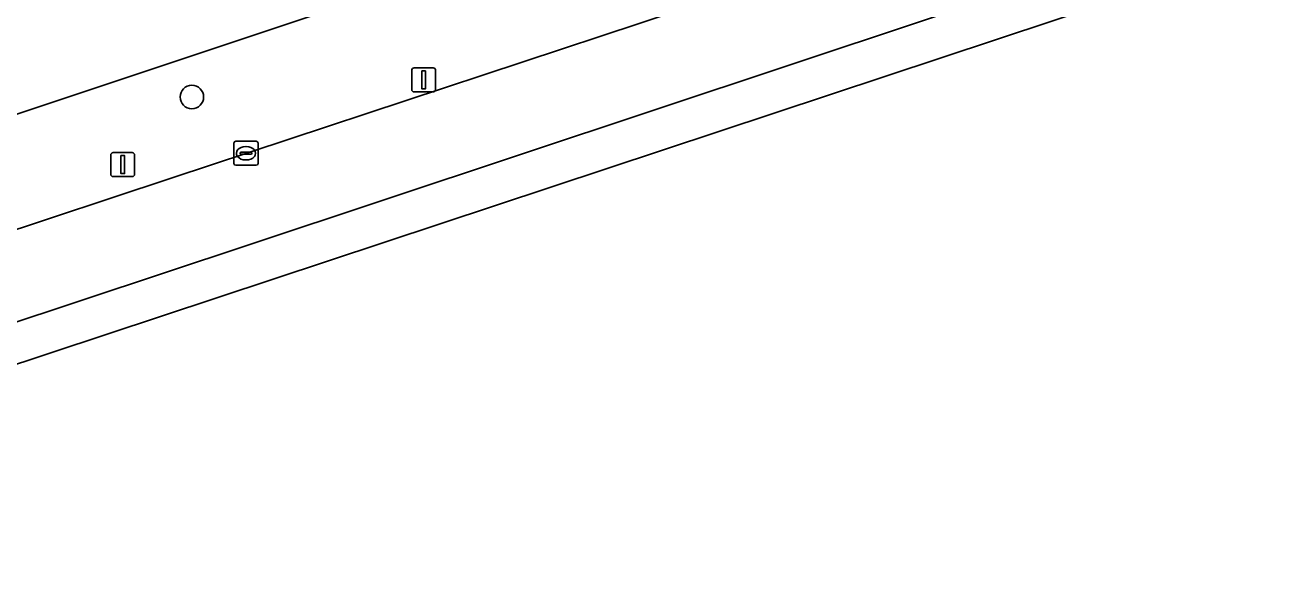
# Model space of a CAD drawing. Extents: x 161385 to 162589, y 388479 to 389756.
# Drawn here: x 162277.8 to 162330.1, y 388534.6 to 388557.4 of the extents above; entities that cross this region are included whole.
import ezdxf

# ---------------------------------------------------------------- set-up
doc = ezdxf.new("R2010")
doc.units = 0
for name, color, linetype in [('IMGEO_Berm_groen', 7, 'Continuous'), ('IMGEO_Boom', 7, 'Continuous'), ('IMGEO_Fietspad_gesloten', 7, 'Continuous'), ('IMGEO_Kolk', 7, 'Continuous'), ('IMGEO_Lichtmast', 7, 'Continuous'), ('IMGEO_Rijbaan_regionaal_gesloten', 7, 'Continuous'), ('IMGEO_Verkeersbordpaal', 7, 'Continuous')]:
    doc.layers.add(name, color=color, linetype=linetype)

msp = doc.modelspace()

# ---------------------------------------------------------------- linework, layer by layer
at = {"layer": 'IMGEO_Berm_groen'}
for points in [[(162383.221, 388588.846), (162345.354, 388576.346), (162253.014, 388545.55)], [(162223.729, 388535.352), (162231.374, 388533.604), (162244.91, 388538.101), (162268.64, 388545.977), (162283.88, 388551.029), (162303.355, 388557.478), (162321.867, 388563.626), (162344.193, 388571.054), (162361.745, 388576.944), (162363.85, 388577.725)]]:
    msp.add_lwpolyline(points, dxfattribs=at)
at = {"layer": 'IMGEO_Boom'}
msp.add_circle((162284.707, 388554.399), 0.489, dxfattribs=at)
at = {"layer": 'IMGEO_Fietspad_gesloten'}
msp.add_lwpolyline([(162253.014, 388545.55), (162345.354, 388576.346)], dxfattribs=at)
at = {"layer": 'IMGEO_Kolk'}
for p, q in [((162286.457, 388551.63), (162286.457, 388552.482)), ((162286.532, 388552.556), (162287.384, 388552.556)), ((162287.458, 388552.482), (162287.458, 388551.63)), ((162286.716, 388552.05), (162286.716, 388552.062)), ((162287.154, 388552.013), (162286.756, 388552.013)), ((162286.759, 388552.099), (162287.157, 388552.099)), ((162286.945, 388552.336), (162286.97, 388552.336)), ((162287.2, 388552.062), (162287.2, 388552.05)), ((162287.384, 388551.556), (162286.532, 388551.556)), ((162286.968, 388551.776), (162286.943, 388551.776))]:
    msp.add_line(p, q, dxfattribs=at)
for points in [[(162286.457, 388551.63), (162286.457, 388552.482)], [(162286.532, 388552.556), (162287.384, 388552.556)], [(162287.458, 388552.482), (162287.458, 388551.63)], [(162287.384, 388551.556), (162286.532, 388551.556)]]:
    msp.add_lwpolyline(points, dxfattribs=at)
for centre, radius, start, end in [((162286.534, 388552.48), 0.0765, 91.552, 178.448), ((162286.534, 388552.48), 0.0765, 91.552, 178.448), ((162287.382, 388552.48), 0.0765, 1.552, 88.448), ((162287.382, 388552.48), 0.0765, 1.552, 88.448), ((162286.756, 388552.059), 0.0403, 85.8775, 175.7526), ((162286.753, 388552.049), 0.0366, 178.938, 274.7102), ((162287.157, 388552.056), 0.043, 264.8664, 352.4533), ((162287.161, 388552.061), 0.0386, 1.7309, 96.639), ((162286.534, 388551.632), 0.0765, 181.552, 268.448), ((162286.534, 388551.632), 0.0765, 181.552, 268.448), ((162287.382, 388551.632), 0.0765, 271.552, 358.448), ((162287.382, 388551.632), 0.0765, 271.552, 358.448)]:
    msp.add_arc(centre, radius, start, end, dxfattribs=at)
for centre, major_axis, ratio, start_param, end_param in [((162286.944, 388552.056), (-0.387, 0.002), 0.722429, 4.712389, 7.853982), ((162286.969, 388552.056), (-0.39, 0.002), 0.717154, 1.570796, 4.712389)]:
    msp.add_ellipse(centre, major_axis=major_axis, ratio=ratio, start_param=start_param, end_param=end_param, dxfattribs=at)
at = {"layer": 'IMGEO_Lichtmast'}
for p, q in [((162293.955, 388555.611), (162294.745, 388555.611)), ((162294.745, 388555.611), (162293.955, 388555.611)), ((162293.855, 388554.711), (162293.855, 388555.511)), ((162293.855, 388555.511), (162293.855, 388554.711)), ((162294.845, 388555.511), (162294.845, 388554.711)), ((162294.845, 388554.711), (162294.845, 388555.511)), ((162294.745, 388554.611), (162293.955, 388554.611)), ((162293.955, 388554.611), (162294.745, 388554.611))]:
    msp.add_line(p, q, dxfattribs=at)
msp.add_lwpolyline([(162294.275, 388555.486), (162294.425, 388555.486), (162294.425, 388554.736), (162294.275, 388554.736), (162294.275, 388555.486)], dxfattribs=at)
for centre, start, end in [((162293.955, 388555.511), 90, 180), ((162293.955, 388555.511), 90, 180), ((162294.745, 388555.511), 0, 90), ((162294.745, 388555.511), 360, 90), ((162293.955, 388554.711), 180, 270), ((162293.955, 388554.711), 180, 270), ((162294.745, 388554.711), 270, 0), ((162294.745, 388554.711), 270, 0)]:
    msp.add_arc(centre, 0.1, start, end, dxfattribs=at)
at = {"layer": 'IMGEO_Rijbaan_regionaal_gesloten'}
msp.add_lwpolyline([(162213.949, 388522.23), (162390.012, 388580.628), (162384.034, 388579.14), (162376.259, 388577.205), (162368.724, 388575.269), (162361.409, 388572.969), (162355.479, 388570.993), (162348.973, 388568.855), (162287.04, 388548.23), (162259.284, 388539.008), (162235.146, 388530.989), (162216.511, 388524.822), (162213.35, 388523.812)], close=True, dxfattribs=at)
msp.add_lwpolyline([(162344.193, 388571.054), (162321.867, 388563.626), (162303.355, 388557.478), (162283.88, 388551.029), (162268.64, 388545.977), (162244.91, 388538.101), (162231.374, 388533.604), (162229.074, 388532.84), (162222.816, 388530.74), (162212.409, 388527.315), (162212.391, 388527.309), (162212.068, 388527.198), (162213.35, 388523.812), (162216.511, 388524.822), (162235.146, 388530.989), (162259.284, 388539.008), (162287.04, 388548.23), (162348.973, 388568.855)], dxfattribs=at)
at = {"layer": 'IMGEO_Verkeersbordpaal'}
for p, q in [((162281.334, 388551.181), (162281.334, 388551.981)), ((162281.334, 388551.981), (162281.334, 388551.181)), ((162281.434, 388552.081), (162282.224, 388552.081)), ((162282.224, 388552.081), (162281.434, 388552.081)), ((162282.324, 388551.981), (162282.324, 388551.181)), ((162282.324, 388551.181), (162282.324, 388551.981)), ((162282.224, 388551.081), (162281.434, 388551.081)), ((162281.434, 388551.081), (162282.224, 388551.081))]:
    msp.add_line(p, q, dxfattribs=at)
msp.add_lwpolyline([(162281.754, 388551.956), (162281.904, 388551.956), (162281.904, 388551.206), (162281.754, 388551.206), (162281.754, 388551.956)], dxfattribs=at)
for centre, start, end in [((162281.434, 388551.981), 90, 180), ((162281.434, 388551.981), 90, 180), ((162282.224, 388551.981), 0, 90), ((162282.224, 388551.981), 360, 90), ((162281.434, 388551.181), 180, 270), ((162281.434, 388551.181), 180, 270), ((162282.224, 388551.181), 270, 0), ((162282.224, 388551.181), 270, 0)]:
    msp.add_arc(centre, 0.1, start, end, dxfattribs=at)

doc.saveas('drawing.dxf')
